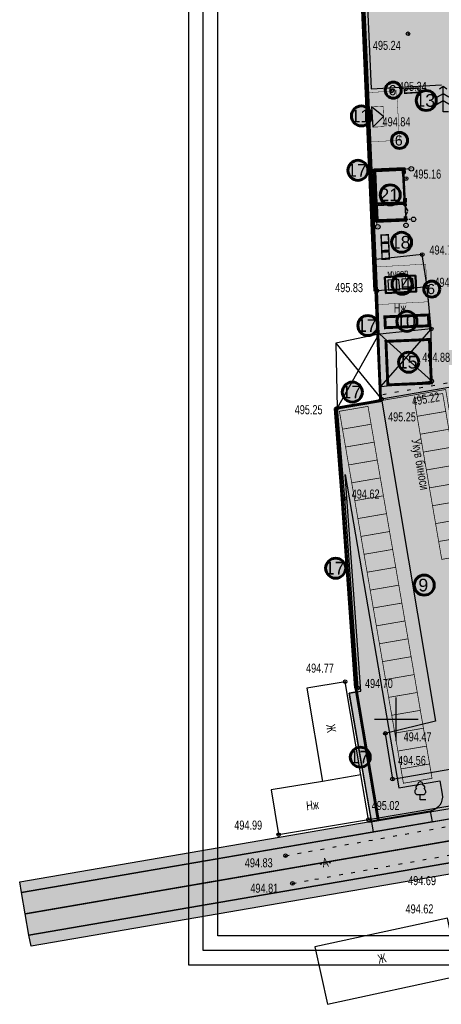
# Model space of a CAD drawing. Extents: x 0 to 667088, y 0 to 6446.
# Tile 491 of 518: x 3353 to 3411, y 240 to 375. Entities that reach past the tile are written whole.
import ezdxf

# ---------------------------------------------------------------- set-up
doc = ezdxf.new("R2010")
doc.units = 0
doc.header["$MEASUREMENT"] = 0
for name, pattern in [('ACAD_ISO10W100', [18, 12, -3, 0, -3]), ('CONTI', [0]), ('STRIH_1', [3, 2, -1]), ('STROT', [1.7, 0.5, -1.2])]:
    doc.linetypes.add(name, pattern=pattern)
for name, color, linetype in [('(002) Рамка', 7, 'Continuous'), ('(007) Здания', 7, 'Continuous'), ('Audi-СвК', 10, 'Continuous'), ('NAD_M0', 7, 'CONTI'), ('PI_OT0', 172, 'CONTI'), ('PI_TT0', 5, 'CONTI'), ('SETKR', 2, 'CONTI'), ('SIT_L0', 250, 'CONTI'), ('STR_L0', 6, 'CONTI'), ('USLZN0', 250, 'CONTI'), ('ZAPSK0', 250, 'CONTI'), ('стен', 7, 'Continuous')]:
    doc.layers.add(name, color=color, linetype=linetype)
doc.layers.add('.', color=7, linetype='Continuous', lineweight=15)
doc.layers.add('RAZMER CIP', color=252, linetype='Continuous', lineweight=18)
doc.styles.add('GOST 2.304', font='CS_Gost2304.shx')
doc.styles.add('SHRFT', font='TXT', dxfattribs={"width": 0.75})
doc.styles.get("Standard").update_dxf_attribs({"font": 'times.ttf'})
doc.styles.add('Аннотативный', font='arial.ttf')
doc.linetypes.add('FENCELINE1', pattern='A,6.35,-2.54,[133,ltypeshp.shx,S=2.54,R=0,X=-2.54,Y=0],-2.54,25.4', length=36.83)
doc.linetypes.add('ОГРАДА_ГЛИН', pattern='A,4,["|",Standard,S=0.8,R=0,X=0,Y=-0.8],0.5,["|",Standard,S=0.8,R=0,X=0,Y=-0.8],3.5', length=8)
doc.linetypes.add('ограждение2', pattern='A,0.25,-0.1,[132,ltypeshp.shx,S=0.1,R=0,X=-0.1,Y=0],-0.1,1', length=1.45)

# ---------------------------------------------------------------- blocks, each defined once
blk = doc.blocks.new('BL_333')
at = {"color": 0}
for p, q in [((0, -3), (0, 3)), ((-3, 0), (3, 0))]:
    blk.add_line(p, q, dxfattribs=at)
blk = doc.blocks.new('BL_101')
at = {"color": 0}
for p, q in [((-0.37, 0.75), (0.37, 0.75)), ((0, 0), (0, 0.75)), ((0.75, 0), (0, 0))]:
    blk.add_line(p, q, dxfattribs=at)
for centre, radius, start, end in [((-0.37, 1.14), 0.39, 120, 270), ((-0.34, 1.73), 0.3, 93.00000000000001, 230), ((0, 2.13), 0.37, 355, 195), ((0.34, 1.73), 0.3, 310, 87), ((0.37, 1.14), 0.39, 270, 59.99999999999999)]:
    blk.add_arc(centre, radius, start, end, dxfattribs=at)
blk = doc.blocks.new('BL_105')
at = {"color": 0}
for p, q in [((0, 3.5), (-0.5, 3.1)), ((0, 2.5), (0, 3.5)), ((0.5, 3.1), (0, 3.5)), ((0, 1.5), (-1, 0.9)), ((0, 2.5), (-0.8, 2)), ((0, 1.5), (0, 2.5)), ((0.8, 2), (0, 2.5)), ((0, 0), (0, 1.5)), ((1, 0.9), (0, 1.5)), ((0.75, 0), (0, 0))]:
    blk.add_line(p, q, dxfattribs=at)
blk = doc.blocks.new('rhy')
at = {"layer": 'PI_TT0', "color": 0}
for centre in [(1342.371155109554, 373.5), (1340.111155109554, 365.63), (1342.101155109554, 353.55), (1344.321155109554, 343.08), (1338.101155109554, 338.07), (1345.001155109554, 338.63), (1345.571155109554, 332.83), (1345.651155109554, 325.65), (1338.711155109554, 323.17), (1332.631155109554, 321.92), (1333.611155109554, 309.46), (1333.711155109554, 284.23), (1335.441155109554, 283.36), (1339.241155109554, 277.11), (1340.221155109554, 270.81), (1336.931155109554, 265.23), (1324.551155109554, 263.16), (1325.491155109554, 260.26), (1326.451155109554, 256.44)]:
    blk.add_circle(centre, 0.25, dxfattribs=at)
for p in [(1342.371155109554, 373.5), (1340.111155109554, 365.63), (1342.101155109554, 353.55), (1344.321155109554, 343.08), (1338.101155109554, 338.07), (1345.001155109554, 338.63), (1345.571155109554, 332.83), (1345.651155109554, 325.65), (1338.711155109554, 323.17), (1332.631155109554, 321.92), (1333.611155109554, 309.46), (1333.711155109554, 284.23), (1335.441155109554, 283.36), (1339.241155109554, 277.11), (1340.221155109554, 270.81), (1336.931155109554, 265.23), (1324.551155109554, 263.16), (1325.491155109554, 260.26), (1326.451155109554, 256.44)]:
    blk.add_point(p, dxfattribs=at)
at = {"layer": 'SIT_L0', "color": 250}
for p, q in [((1344.321155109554, 343.08), (1337.921155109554, 342.42)), ((1345.001155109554, 338.63), (1344.321155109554, 343.08)), ((1345.571155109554, 332.83), (1338.591155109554, 324.91)), ((1338.331155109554, 332.12), (1332.631155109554, 321.92)), ((1338.501155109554, 332.13), (1345.651155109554, 325.65)), ((1332.431155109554, 330.88), (1338.711155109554, 323.17))]:
    blk.add_line(p, q, dxfattribs=at)
at = {"layer": 'STR_L0', "color": 0, "linetype": 'STROT'}
for points in [[(1325.491155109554, 260.26), (1328.651155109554, 260.83), (1336.971155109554, 262.33), (1348.701155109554, 264.44), (1362.101155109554, 266.84), (1375.441155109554, 269.22), (1386.971155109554, 271.27), (1394.941155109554, 272.66), (1400.561155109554, 273.59), (1406.191155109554, 274.48), (1411.821155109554, 275.35), (1417.461155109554, 276.2), (1423.091155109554, 277.06), (1428.721155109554, 277.93), (1434.351155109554, 278.84)], [(1338.881155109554, 323.82), (1349.301155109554, 325.67), (1354.941155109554, 290.78), (1353.871155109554, 290.67)], [(1326.451155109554, 256.44), (1329.541155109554, 257), (1337.701155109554, 258.47), (1349.231155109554, 260.54), (1362.441155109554, 262.9), (1375.641155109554, 265.25), (1387.141155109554, 267.28), (1395.251155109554, 268.67), (1401.111155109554, 269.6), (1406.971155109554, 270.46), (1412.851155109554, 271.27), (1418.721155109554, 272.08), (1424.601155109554, 272.9), (1430.461155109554, 273.76), (1436.321155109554, 274.69)]]:
    blk.add_lwpolyline(points, dxfattribs=at)
at = {"layer": 'STR_L0', "color": 0}
for points in [[(1345.571155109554, 332.83), (1345.001155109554, 338.63), (1344.681155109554, 338.6), (1338.101155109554, 338.07)], [(1338.101155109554, 338.07), (1338.331155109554, 332.12)], [(1338.641155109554, 324.91), (1345.651155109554, 325.65), (1345.571155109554, 332.83), (1338.501155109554, 332.13), (1338.331155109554, 332.12)], [(1332.431155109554, 330.88), (1332.631155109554, 321.92), (1338.711155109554, 323.17), (1338.641155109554, 324.91), (1338.331155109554, 332.12), (1332.431155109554, 330.88)], [(1338.711155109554, 323.17), (1346.141155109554, 278.78), (1339.241155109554, 277.11), (1340.221155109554, 270.81), (1430.271155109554, 286.52), (1424.401155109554, 321.82), (1415.151155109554, 320.21), (1418.311155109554, 301.14), (1376.681155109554, 293.55), (1373.131155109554, 312.37), (1363.671155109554, 310.62), (1367.401155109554, 288.7), (1354.481155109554, 286.43), (1348.261155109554, 324.79), (1338.711155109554, 323.17)], [(1332.195033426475, 321.8856982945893), (1333.174887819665, 309.4275495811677), (1335.004757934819, 283.3294020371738)], [(1335.891155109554, 271.38), (1333.711155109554, 284.23), (1328.421155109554, 283.33)], [(1328.421155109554, 283.33), (1330.601155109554, 270.49)], [(1336.931155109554, 265.23), (1335.891155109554, 271.38), (1330.601155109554, 270.49), (1323.521155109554, 269.31)], [(1323.521155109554, 269.31), (1324.551155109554, 263.16), (1336.921155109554, 265.23)], [(1329.541155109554, 247.69), (1331.261155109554, 239.78), (1349.521155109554, 243.76), (1347.801155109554, 251.67), (1329.541155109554, 247.69)]]:
    blk.add_lwpolyline(points, dxfattribs=at)
at = {"layer": 'ZAPSK0', "color": 0}
blk.add_lwpolyline([(1407.946738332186, 397.7487877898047), (1335.627622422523, 384.1455952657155), (1337.644933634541, 338.0500340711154)], dxfattribs=at)
at = {"layer": 'ZAPSK0', "color": 0, "linetype": 'ОГРАДА_ГЛИН', "ltscale": 0.5}
for points in [[(1408.031155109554, 397.3), (1336.101155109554, 383.77), (1338.101155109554, 338.07)], [(1332.631155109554, 321.92), (1333.611155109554, 309.46), (1335.441155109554, 283.36)], [(1336.921155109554, 265.23), (1394.201155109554, 274.89), (1436.191155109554, 282.34)]]:
    blk.add_lwpolyline(points, dxfattribs=at)
at = {"layer": 'ZAPSK0', "color": 0, "linetype": 'ByBlock'}
blk.add_lwpolyline([(1336.979067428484, 264.8866027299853), (1394.260530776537, 274.5468495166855), (1436.251991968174, 281.9971087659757)], dxfattribs=at)
at = {"layer": 'SETKR', "color": 112}
blk.add_blockref('BL_333', (1340.751155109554, 279.05), dxfattribs=at)
at = {"layer": 'USLZN0', "color": 250}
for name, p in [('BL_105', (1347.201155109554, 362.75)), ('BL_101', (1344.056923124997, 267.9305579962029))]:
    blk.add_blockref(name, p, dxfattribs=at)
at = {"layer": 'NAD_M0', "color": 7, "style": 'SHRFT', "width": 0.75}
for s, height, rotation, p in [('мусор', 1, 3, (1339.541129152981, 339.9573286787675)), ('Укув биноси', 1.25, 280, (1342.851155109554, 317.58)), ('Ж', 1.25, 278, (1331.081155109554, 278.29)), ('Нж', 1.25, 6, (1328.411155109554, 266.51)), ('-А-', 1.25, 9, (1330.241155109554, 258.57)), ('Ж', 1.25, 12, (1338.341155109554, 245.37))]:
    blk.add_text(s, height=height, rotation=rotation, dxfattribs=at).set_placement(p)
blk.add_text('Нж', height=1.25, dxfattribs=at).set_placement((1340.412044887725, 335.0848759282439))
at = {"layer": 'PI_OT0', "color": 0, "style": 'SHRFT', "width": 0.75}
for s, p in [('495.24', (1337.531826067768, 371.2797594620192)), ('495.34', (1341.111155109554, 365.63)), ('494.84', (1338.864085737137, 360.7488476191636)), ('495.16', (1343.101155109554, 353.55)), ('494.72', (1345.321155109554, 343.08)), ('495.83', (1332.331890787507, 337.9051457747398)), ('494.84', (1346.001155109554, 338.63)), ('494.88', (1344.329584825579, 328.2966955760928)), ('495.25', (1326.760578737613, 321.0800675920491)), ('495.25', (1339.616614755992, 320.0956808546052)), ('494.62', (1334.611155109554, 309.46)), ('494.77', (1328.322552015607, 285.4762445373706)), ('494.70', (1336.441155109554, 283.36)), ('494.47', (1341.764039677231, 276.0096316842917)), ('494.56', (1340.987000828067, 272.7623894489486)), ('495.02', (1337.363752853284, 266.5446655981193)), ('494.99', (1318.439760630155, 263.8448646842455)), ('494.83', (1319.890499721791, 258.6528142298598)), ('494.81', (1320.656167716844, 255.1511983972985)), ('494.69', (1342.386870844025, 256.1958497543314)), ('494.62', (1342.028749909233, 252.3011500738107))]:
    blk.add_text(s, height=1.25, dxfattribs=at).set_placement(p)
at = {"layer": 'PI_OT0', "color": 1, "style": 'SHRFT', "width": 0.75}
blk.add_text('495.22', height=1.25, rotation=9.625856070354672, dxfattribs=at).set_placement((1343.020564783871, 322.2525068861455))
blk = doc.blocks.new('A$C44ba7a15')
at = {"layer": '(007) Здания', "color": 0, "lineweight": 50}
blk.add_lwpolyline([(-1.145763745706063, 2.458886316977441), (-4.260983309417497, -0.3580991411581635), (-2.785419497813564, -1.989880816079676), (0.3298000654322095, 0.8271046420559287)], close=True, dxfattribs=at)
at = {"layer": '(007) Здания', "color": 0, "lineweight": 30}
for points in [[(-1.146062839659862, 1.914951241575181), (-2.296550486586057, 0.8996054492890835), (-1.357735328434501, -0.1397045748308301), (-0.2005432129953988, 0.9078237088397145)], [(-2.583937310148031, 0.6260831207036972), (-3.723259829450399, -0.4014793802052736), (-2.784444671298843, -1.440789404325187), (-1.638417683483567, -0.3810444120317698)]]:
    blk.add_lwpolyline(points, close=True, dxfattribs=at)
blk = doc.blocks.new('A$C3fa76ae3')
at = {"color": 5, "linetype": 'Continuous', "lineweight": 30, "rotation": 345.3284415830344}
blk.add_blockref('A$C44ba7a15', (0.6564605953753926, -0.5688754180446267), dxfattribs=at)
blk = doc.blocks.new('jytj')
at = {"color": 5, "linetype": 'Continuous', "lineweight": 30, "const_width": 0.2}
for points in [[(805.1553258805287, 325.2692041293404), (804.1553258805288, 325.2692041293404), (804.1553258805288, 324.2692041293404), (805.1553258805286, 324.2692041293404)], [(805.1553258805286, 324.0820027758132), (804.1553258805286, 324.0820027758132), (804.1553258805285, 323.0820027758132), (805.1553258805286, 323.0820027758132)], [(805.1553258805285, 322.9329564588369), (804.1553258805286, 322.9329564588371), (804.1553258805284, 321.9329564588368), (805.1553258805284, 321.9329564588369)]]:
    blk.add_lwpolyline(points, close=True, dxfattribs=at)
blk = doc.blocks.new('A$C5e2b0c35')
at = {"linetype": 'ByBlock', "ltscale": 0.5}
h = blk.add_hatch(dxfattribs=at)
h.set_pattern_fill('AR-SAND', color=256, style=0)
h.set_pattern_definition([(37.50000000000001, (-127090.1701031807, 350309.7496164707), (-1.60003129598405, 48.94132373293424), [0, -38.608, 0, -43.18000000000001, 0, -41.27500000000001]), (7.499999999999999, (-127090.1701031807, 350309.7496164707), (44.95232831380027, 71.68251005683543), [0, -20.828, 0, -34.798, 0, -13.335]), (327.5, (-127121.4121031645, 350309.7496164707), (79.0992370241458, 0.14371846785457), [0, -12.7, 0, -45.72000000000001, 0, -59.69]), (317.5, (-127121.4121031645, 350309.7496164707), (76.35564524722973, 22.29293232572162), [0, -6.35, 0, -29.972, 0, -34.29])])
h.paths.add_polyline_path([(-5443.320952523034, 1108.720781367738), (-5703.320952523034, 1108.720781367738), (-5703.320952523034, 983.7207813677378), (-5443.320952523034, 983.7207813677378)])
h.paths.add_polyline_path([(-5443.320952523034, 1233.720781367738), (-5703.320952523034, 1233.720781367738), (-5703.320952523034, 1108.720781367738), (-5443.320952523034, 1108.720781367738)])
h.paths.add_polyline_path([(-1753.320952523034, 1108.720781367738), (-2013.320952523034, 1108.720781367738), (-2013.320952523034, 983.7207813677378), (-1753.320952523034, 983.7207813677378)])
h.paths.add_polyline_path([(-1753.320952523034, 1233.720781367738), (-2013.320952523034, 1233.720781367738), (-2013.320952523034, 1108.720781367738), (-1753.320952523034, 1108.720781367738)])
at = {"color": 1, "linetype": 'ACAD_ISO10W100', "ltscale": 0.5}
for p, q in [((-8903.495409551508, 5108.720781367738), (-1378.320952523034, 5108.720781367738)), ((-8378.320952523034, 366.6788923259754), (-8378.320952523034, 5108.720781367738)), ((-6078.320952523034, 1108.720781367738), (-6078.320952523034, 5108.720781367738)), ((-1378.320952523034, 5108.720781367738), (-1378.320952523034, 365.0827995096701)), ((-1378.320952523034, 1108.720781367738), (-8855.230745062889, 1108.720781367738))]:
    blk.add_line(p, q, dxfattribs=at)
at = {"linetype": 'ByBlock', "lineweight": 40, "ltscale": 0.5}
for p, q in [((-8503.320952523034, 5233.720781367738), (-8503.320952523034, 983.7207813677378)), ((-8503.320952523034, 5233.720781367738), (-1253.320952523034, 5233.720781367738)), ((-8253.320952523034, 4983.720781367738), (-8253.320952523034, 1233.720781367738)), ((-8253.320952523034, 4983.720781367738), (-6203.320952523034, 4983.720781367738)), ((-6203.320952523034, 4983.720781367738), (-6203.320952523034, 1233.720781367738)), ((-5953.320952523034, 4983.720781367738), (-5953.320952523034, 1233.720781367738)), ((-5953.320952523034, 4983.720781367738), (-1503.320952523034, 4983.720781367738)), ((-1503.320952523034, 4983.720781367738), (-1503.320952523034, 1233.720781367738)), ((-1253.320952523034, 5233.720781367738), (-1253.320952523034, 983.7207813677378)), ((-8503.320952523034, 983.7207813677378), (-7963.320952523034, 983.7207813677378)), ((-8253.320952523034, 1233.720781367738), (-7963.320952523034, 1233.720781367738)), ((-7963.320952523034, 1233.720781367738), (-7963.320952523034, 983.7207813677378)), ((-6463.320952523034, 1233.720781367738), (-6203.320952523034, 1233.720781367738)), ((-6463.320952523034, 1233.720781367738), (-6463.320952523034, 983.7207813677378)), ((-6463.320952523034, 983.7207813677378), (-5953.320952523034, 983.7207813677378)), ((-5953.320952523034, 1233.720781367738), (-5443.320952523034, 1233.720781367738)), ((-5443.320952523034, 983.7207813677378), (-5953.320952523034, 983.7207813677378)), ((-5703.320952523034, 1233.720781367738), (-5703.320952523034, 983.7207813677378)), ((-5443.320952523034, 1233.720781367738), (-5443.320952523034, 983.7207813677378)), ((-2013.320952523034, 983.7207813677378), (-2013.320952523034, 1233.720781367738)), ((-2013.320952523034, 1233.720781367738), (-1503.320952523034, 1233.720781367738)), ((-1253.320952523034, 983.7207813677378), (-2013.320952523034, 983.7207813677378)), ((-1753.320952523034, 983.7207813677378), (-1753.320952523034, 1233.720781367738))]:
    blk.add_line(p, q, dxfattribs=at)
at = {"linetype": 'ByBlock', "ltscale": 0.5}
for p, q in [((-7963.320952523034, 1108.720781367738), (-7813.804823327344, 1108.720781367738)), ((-7813.804823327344, 1108.720781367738), (-7263.02868156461, 791.7286803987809)), ((-6612.837081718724, 1108.720781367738), (-7163.613223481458, 791.7286803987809)), ((-6463.320952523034, 1108.720781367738), (-6612.837081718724, 1108.720781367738))]:
    blk.add_line(p, q, dxfattribs=at)
at = {"color": 114, "linetype": 'ByBlock', "ltscale": 0.5, "true_color": 0x139b48}
blk.add_line((-5443.320952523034, 1233.720781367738), (-2013.320952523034, 1233.720781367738), dxfattribs=at)
at = {"lineweight": -2, "ltscale": 0.05}
for centre in [(-9203.237893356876, 5019.601375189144), (-9167.867456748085, 1115.511338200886), (-8386.750838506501, 54.08208783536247), (-1410.97646497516, 54.08208783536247)]:
    blk.add_circle(centre, 312.710449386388, dxfattribs=at)
at = {"linetype": 'ByBlock', "ltscale": 0.5, "char_height": 250, "attachment_point": 5, "style": 'Аннотативный'}
for s, insert in [('Б', (-9165.231424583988, 5070.35452772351)), ('А', (-9174.98377092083, 1160.253875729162))]:
    blk.add_mtext(s, dxfattribs=dict(at, insert=insert))
at = {"lineweight": -2, "ltscale": 0.05, "char_height": 287.9999999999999, "attachment_point": 1}
for s, insert in [('{\\fSylfaen|b0|i0|c238|p18; 1}', (-8615.130424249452, 222.8721204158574)), ('3', (-1493.211536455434, 222.8721204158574))]:
    blk.add_mtext(s, dxfattribs=dict(at, insert=insert))
blk = doc.blocks.new('ERHGTH')
at = {"layer": '.', "lineweight": 30, "transparency": 33554687}
h = blk.add_hatch(color=1, dxfattribs=at)
h.dxf.hatch_style = 1
h.paths.add_polyline_path([(325669.1039705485, 4169260.169938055), (325673.1039705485, 4169260.169938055), (325673.1039705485, 4169262.419938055), (325669.1039705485, 4169262.419938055)])
h = blk.add_hatch(color=0, dxfattribs=at)
h.dxf.hatch_style = 1
h.paths.add_polyline_path([(325669.1039705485, 4169262.419938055), (325671.1039705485, 4169260.169938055), (325673.1039705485, 4169262.419938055)])
at = {"color": 5, "lineweight": 30, "const_width": 0.1}
blk.add_lwpolyline([(325669.1039705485, 4169260.169938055), (325673.1039705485, 4169260.169938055), (325673.1039705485, 4169262.419938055), (325669.1039705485, 4169262.419938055)], close=True, dxfattribs=at)
at = {"color": 5, "lineweight": 30}
blk.add_lwpolyline([(325669.1039705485, 4169262.419938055), (325671.1039705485, 4169260.169938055), (325673.1039705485, 4169262.419938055)], close=True, dxfattribs=at)

msp = doc.modelspace()

# ---------------------------------------------------------------- hatches: boundary and pattern name
at = {"layer": '.', "lineweight": 30, "true_color": 0xf15558}
h = msp.add_hatch(color=13, dxfattribs=at)
h.dxf.hatch_style = 1
h.paths.add_polyline_path([(3409.776273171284, 264.9306822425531), (3353.217545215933, 255.1983624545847), (3352.963171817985, 256.6766365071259), (3409.521899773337, 266.40895629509)])
edge = h.paths.add_edge_path()
edge.add_arc((3576.913086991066, 283.5437122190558), 4.000000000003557, 15.53364923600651, 99.7635319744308, ccw=False)
edge.add_line((3580.76698035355, 284.6149292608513), (3585.453592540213, 267.7540104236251))
edge.add_line((3585.453592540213, 267.7540104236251), (3584.00838252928, 267.3523040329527))
edge.add_line((3584.00838252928, 267.3523040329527), (3579.077095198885, 285.0934851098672))
edge.add_line((3579.077095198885, 285.0934851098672), (3577.389532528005, 286.1624384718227))
edge.add_line((3577.389532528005, 286.1624384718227), (3354.526657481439, 247.8134011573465))
edge.add_line((3354.526657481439, 247.8134011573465), (3354.235038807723, 249.2852662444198))
edge.add_line((3354.235038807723, 249.2852662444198), (3576.234757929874, 287.4857763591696))
h.paths.add_polyline_path([(3500.854972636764, 280.6030118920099), (3500.600599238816, 282.0812859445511), (3425.222946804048, 269.1107074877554), (3425.477320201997, 267.6324334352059)], flags=17)
edge = h.paths.add_edge_path()
edge.add_line((3380.08107519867, 383.9838423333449), (3379.817651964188, 385.4605305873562))
edge.add_line((3379.817651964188, 385.4605305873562), (3540.985306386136, 414.2108810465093))
edge.add_arc((3541.687768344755, 410.2730457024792), 4.000000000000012, 15.53364923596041, 100.11447778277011, ccw=False)
edge.add_line((3545.541661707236, 411.3442627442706), (3576.998627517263, 298.1722471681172))
edge.add_arc((3573.144734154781, 297.1010301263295), 4.000000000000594, -80.23646802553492, 15.533649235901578, ccw=False)
edge.add_line((3573.823063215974, 293.1589659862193), (3504.797036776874, 281.281340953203))
edge.add_line((3504.797036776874, 281.281340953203), (3504.542663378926, 282.7596150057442))
edge.add_line((3504.542663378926, 282.7596150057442), (3574.905113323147, 294.8672045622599))
edge.add_line((3574.905113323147, 294.8672045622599), (3575.916577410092, 296.4640085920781))
edge.add_line((3575.916577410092, 296.4640085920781), (3543.85382967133, 411.8154321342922))
edge.add_line((3543.85382967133, 411.8154321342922), (3542.140617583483, 412.8932947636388))
edge.add_line((3542.140617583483, 412.8932947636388), (3380.08107519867, 383.9838423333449))
h.paths.add_polyline_path([(3593.161379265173, 269.8964445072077), (3594.606589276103, 270.2981508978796), (3510.510784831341, 572.8477276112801), (3509.064032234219, 572.4515709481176)])
h.paths.add_polyline_path([(3417.406028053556, 267.7656144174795), (3421.280882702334, 268.4323782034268), (3421.535255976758, 266.9541043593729), (3417.660401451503, 266.2873403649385)], flags=17)
at = {"layer": '.', "lineweight": 30, "true_color": 0x3f4040}
h = msp.add_hatch(color=250, dxfattribs=at)
h.dxf.hatch_style = 1
edge = h.paths.add_edge_path()
edge.add_line((3501.356245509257, 570.3091368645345), (3507.137085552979, 571.9159624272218))
edge.add_line((3507.137085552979, 571.9159624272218), (3591.234432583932, 269.3608359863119))
edge.add_line((3591.234432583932, 269.3608359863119), (3585.453592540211, 267.7540104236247))
edge.add_line((3585.453592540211, 267.7540104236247), (3580.766980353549, 284.6149292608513))
edge.add_arc((3576.913086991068, 283.5437122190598), 3.999999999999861, 15.53364923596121, 99.76353197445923)
edge.add_line((3576.234757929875, 287.4857763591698), (3354.235038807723, 249.2852662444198))
edge.add_line((3354.235038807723, 249.2852662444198), (3353.217545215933, 255.1983624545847))
edge.add_line((3353.217545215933, 255.1983624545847), (3573.823063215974, 293.1589659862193))
edge.add_arc((3573.144734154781, 297.1010301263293), 4.000000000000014, 279.7635319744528, 375.5336492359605)
edge.add_line((3576.998627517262, 298.1722471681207), (3545.541661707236, 411.3442627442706))
edge.add_arc((3541.687768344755, 410.2730457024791), 4.000000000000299, 15.53364923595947, 100.1144777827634)
edge.add_line((3540.985306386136, 414.2108810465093), (3379.817651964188, 385.4605305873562))
edge.add_line((3379.817651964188, 385.4605305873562), (3378.939574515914, 390.3828247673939))
edge.add_line((3378.939574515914, 390.3828247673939), (3538.894791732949, 418.9168911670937))
edge.add_arc((3538.19232977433, 422.8547265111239), 4.000000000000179, 280.1144777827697, 375.5119397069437)
edge.add_line((3542.046628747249, 423.9244832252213), (3501.356245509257, 570.3091368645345))
at = {"layer": 'Audi-СвК', "ltscale": 100, "true_color": 0xffffff, "transparency": 33554687}
h = msp.add_hatch(color=7, dxfattribs=at)
edge = h.paths.add_edge_path()
edge.add_arc((3404.421721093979, 365.7316419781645), 1.103891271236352, 11.98373257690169, 371.9837325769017)
h = msp.add_hatch(color=7, dxfattribs=at)
edge = h.paths.add_edge_path()
edge.add_arc((3408.960433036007, 364.3124714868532), 1.37986408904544, 11.98373257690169, 371.9837325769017)
h = msp.add_hatch(color=7, dxfattribs=at)
edge = h.paths.add_edge_path()
edge.add_arc((3400.029146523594, 362.1829330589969), 1.37986408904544, 11.98373257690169, 371.9837325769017)
h = msp.add_hatch(color=7, dxfattribs=at)
edge = h.paths.add_edge_path()
edge.add_arc((3405.280484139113, 358.8101194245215), 1.103891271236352, 11.98373257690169, 371.9837325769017)
h = msp.add_hatch(color=7, dxfattribs=at)
edge = h.paths.add_edge_path()
edge.add_arc((3399.551656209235, 354.6875098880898), 1.37986408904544, 11.98373257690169, 371.9837325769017)
h = msp.add_hatch(color=7, dxfattribs=at)
edge = h.paths.add_edge_path()
edge.add_arc((3404.000879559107, 351.3060432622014), 1.37986408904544, 11.98373257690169, 371.9837325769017)
h = msp.add_hatch(color=7, dxfattribs=at)
edge = h.paths.add_edge_path()
edge.add_arc((3405.566921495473, 344.770911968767), 1.37986408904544, 11.98373257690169, 371.9837325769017)
h = msp.add_hatch(color=7, dxfattribs=at)
edge = h.paths.add_edge_path()
edge.add_arc((3405.633569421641, 338.9942197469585), 1.37986408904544, 11.98373257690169, 371.9837325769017)
h = msp.add_hatch(color=7, dxfattribs=at)
edge = h.paths.add_edge_path()
edge.add_arc((3409.725076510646, 338.3274443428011), 1.103891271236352, 11.98373257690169, 371.9837325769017)
h = msp.add_hatch(color=7, dxfattribs=at)
edge = h.paths.add_edge_path()
edge.add_arc((3406.291027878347, 333.8843941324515), 1.37986408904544, 11.98373257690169, 371.9837325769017)
h = msp.add_hatch(color=7, dxfattribs=at)
edge = h.paths.add_edge_path()
edge.add_arc((3400.917232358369, 333.3018374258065), 1.37986408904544, 11.98373257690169, 371.9837325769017)
h = msp.add_hatch(color=7, dxfattribs=at)
edge = h.paths.add_edge_path()
edge.add_arc((3406.537487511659, 328.2527915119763), 1.37986408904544, 11.98373257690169, 371.9837325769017)
h = msp.add_hatch(color=7, dxfattribs=at)
edge = h.paths.add_edge_path()
edge.add_arc((3398.780537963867, 324.1354547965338), 1.37986408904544, 11.98373257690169, 371.9837325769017)
h = msp.add_hatch(color=7, dxfattribs=at)
edge = h.paths.add_edge_path()
edge.add_arc((3396.483154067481, 299.8688140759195), 1.37986408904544, 11.98373257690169, 371.9837325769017)
h = msp.add_hatch(color=7, dxfattribs=at)
edge = h.paths.add_edge_path()
edge.add_arc((3408.687513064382, 297.5390364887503), 1.37986408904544, 11.98373257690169, 371.9837325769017)
h = msp.add_hatch(color=7, dxfattribs=at)
edge = h.paths.add_edge_path()
edge.add_arc((3399.879114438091, 273.8317767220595), 1.37986408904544, 11.98373257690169, 371.9837325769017)
at = {"layer": 'стен', "lineweight": 30}
h = msp.add_hatch(color=9, dxfattribs=at)
h.dxf.hatch_style = 1
h.paths.add_polyline_path([(3401.669215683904, 263.5356636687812), (3573.823063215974, 293.1589659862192), (3576.998627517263, 298.1722471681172), (3545.541661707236, 411.3442627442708), (3540.985306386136, 414.2108810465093), (3379.817651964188, 385.4605305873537), (3380.344498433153, 382.5071540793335), (3399.811608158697, 385.9798498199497), (3402.680646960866, 322.946828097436), (3396.463663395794, 321.8969898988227), (3399.273977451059, 283.3418255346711), (3399.36540056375, 282.8333538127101), (3398.345951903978, 282.6500571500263)])
h = msp.add_hatch(color=72, dxfattribs=at)
h.dxf.hatch_style = 1
h.paths.add_polyline_path([(3505.95998037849, 297.5326363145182), (3502.114466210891, 296.8709210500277), (3494.989604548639, 338.2765798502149), (3502.078246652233, 339.4963550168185), (3505.202167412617, 325.7716959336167), (3500.846988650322, 324.9598003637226)], flags=17)
edge = h.paths.add_edge_path()
edge.add_line((3462.101775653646, 303.3484543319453), (3460.095146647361, 315.0098450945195))
edge.add_arc((3463.051694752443, 315.5185918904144), 2.999999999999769, 99.76353197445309, 189.763531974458, ccw=False)
edge.add_line((3462.542947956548, 318.4751399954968), (3490.467222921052, 323.2801980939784))
edge.add_arc((3490.975969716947, 320.3236499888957), 3.000000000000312, 9.763531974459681, 99.76353197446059, ccw=False)
edge.add_line((3493.93251782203, 320.8323967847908), (3497.75162087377, 298.6379338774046))
edge.add_line((3497.75162087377, 298.6379338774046), (3491.912722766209, 297.633207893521))
edge.add_line((3491.912722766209, 297.633207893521), (3490.832477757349, 303.910967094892))
edge.add_line((3490.832477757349, 303.910967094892), (3468.445968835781, 300.0588100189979))
edge.add_line((3468.445968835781, 300.0588100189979), (3467.718273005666, 304.2877573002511))
edge.add_line((3467.718273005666, 304.2877573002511), (3462.101775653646, 303.3484543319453))
h.paths.add_polyline_path([(3488.777877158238, 374.3756196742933), (3505.503315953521, 378.03), (3504.553315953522, 383.9), (3513.173315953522, 385.09), (3513.023315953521, 386.05), (3519.563315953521, 387.02), (3519.343315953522, 388.31), (3523.693315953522, 388.95), (3523.163315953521, 392.21), (3537.453315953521, 394.75), (3542.013315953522, 368.37), (3542.683315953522, 362.18), (3522.983315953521, 357.65), (3520.993315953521, 370.03), (3507.193315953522, 367.94), (3505.723315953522, 376.24), (3489.152850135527, 372.1964892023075), (3494.480857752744, 341.2331279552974), (3501.39905533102, 342.4235739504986), (3499.902386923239, 349.1442632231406), (3545.949566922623, 359.7990547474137), (3551.515749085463, 336.0311301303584), (3517.88010555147, 328.2688189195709), (3525.533089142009, 287.2513815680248), (3568.269157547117, 294.8221258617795), (3543.378756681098, 388.8659242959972), (3539.978042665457, 401.124085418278), (3518.553443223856, 399.1106422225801), (3518.749809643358, 397.8973782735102), (3485.884348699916, 391.191167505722)])
edge = h.paths.add_edge_path()
edge.add_line((3482.353315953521, 336.01), (3491.028931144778, 337.6566173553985))
edge.add_line((3491.028931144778, 337.6566173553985), (3482.721886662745, 385.98223277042))
edge.add_line((3482.721886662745, 385.98223277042), (3472.472238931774, 396.9068938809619))
edge.add_line((3472.472238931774, 396.9068938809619), (3400.598096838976, 383.4410053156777))
edge.add_line((3400.598096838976, 383.4410053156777), (3401.364630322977, 365.9257152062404))
edge.add_line((3401.364630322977, 365.9257152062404), (3411.07839816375, 366.4772554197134))
edge.add_line((3411.07839816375, 366.4772554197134), (3411.96852268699, 346.1379100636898))
edge.add_line((3411.96852268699, 346.1379100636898), (3415.255552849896, 327.0355532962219))
edge.add_arc((3418.212100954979, 327.5443000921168), 3.000000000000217, 189.7635319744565, 283.4051850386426)
edge.add_line((3418.90760875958, 324.6260353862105), (3450.393315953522, 332.13))
edge.add_line((3450.393315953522, 332.13), (3449.998212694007, 334.8291195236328))
edge.add_line((3449.998212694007, 334.8291195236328), (3441.437869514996, 332.7372769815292))
edge.add_line((3441.437869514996, 332.7372769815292), (3441.661017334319, 331.5126363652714))
edge.add_line((3441.661017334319, 331.5126363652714), (3430.07465742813, 329.2397129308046))
edge.add_line((3430.07465742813, 329.2397129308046), (3426.96918449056, 344.8744729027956))
edge.add_line((3426.96918449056, 344.8744729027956), (3435.40755890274, 346.653256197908))
edge.add_line((3435.40755890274, 346.653256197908), (3429.163315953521, 357.71))
edge.add_line((3429.163315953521, 357.71), (3418.863315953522, 364))
edge.add_line((3418.863315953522, 364), (3415.143315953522, 363.11))
edge.add_line((3415.143315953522, 363.11), (3412.813315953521, 372.25))
edge.add_line((3412.813315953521, 372.25), (3423.893315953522, 374.95))
edge.add_line((3423.893315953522, 374.95), (3426.193315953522, 365.74))
edge.add_line((3426.193315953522, 365.74), (3435.883315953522, 347.93))
edge.add_line((3435.883315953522, 347.93), (3434.403315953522, 357.51))
edge.add_line((3434.403315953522, 357.51), (3481.193315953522, 365.04))
edge.add_line((3481.193315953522, 365.04), (3483.003315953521, 353.32))
edge.add_line((3483.003315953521, 353.32), (3479.503315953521, 352.75))
edge.add_line((3479.503315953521, 352.75), (3482.353315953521, 336.01))
h.paths.add_polyline_path([(3452.973315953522, 340.3), (3466.043315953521, 342.08), (3467.583315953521, 332.74), (3472.088754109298, 333.3876847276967), (3473.774545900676, 324.4665999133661), (3456.144100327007, 321.4328482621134)])
h.paths.add_polyline_path([(3452.963315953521, 344), (3452.23742901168, 348.515854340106), (3464.643315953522, 350.51), (3465.403315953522, 345.97)], flags=17)
edge = h.paths.add_edge_path()
edge.add_line((3422.373968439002, 285.6673554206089), (3426.3357358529, 286.3490749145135))
edge.add_line((3426.3357358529, 286.3490749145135), (3425.255494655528, 292.6268119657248))
edge.add_line((3425.255494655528, 292.6268119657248), (3453.943864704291, 297.5633613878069))
edge.add_line((3453.943864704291, 297.5633613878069), (3453.206192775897, 301.8502839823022))
edge.add_line((3453.206192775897, 301.8502839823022), (3457.171483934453, 302.5163009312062))
edge.add_line((3457.171483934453, 302.5163009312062), (3455.167564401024, 314.1619222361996))
edge.add_arc((3452.211016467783, 313.6531744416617), 2.999999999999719, 9.763551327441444, 99.7635079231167)
edge.add_line((3451.702270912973, 316.6097227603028), (3423.466456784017, 311.7510688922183))
edge.add_line((3423.466456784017, 311.7510688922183), (3422.861419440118, 315.2672031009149))
edge.add_arc((3420.397629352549, 314.8432474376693), 2.499999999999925, 9.763531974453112, 99.76353197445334)
edge.add_line((3419.973673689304, 317.3070375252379), (3419.480915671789, 317.2222463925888))
edge.add_arc((3419.904871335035, 314.7584563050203), 2.499999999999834, 99.76353197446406, 189.7635319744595)
edge.add_line((3417.441081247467, 314.3345006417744), (3422.373968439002, 285.6673554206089))
h.paths.add_polyline_path([(3423.289712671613, 280.3455688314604), (3427.250502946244, 281.0271201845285), (3428.331754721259, 274.7493677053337), (3493.897370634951, 286.0315440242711), (3492.817099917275, 292.3094653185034), (3498.667365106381, 293.3161472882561), (3500.498849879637, 282.6725955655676), (3425.121197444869, 269.7020171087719)])
edge = h.paths.add_edge_path()
edge.add_line((3414.773437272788, 271.2710542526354), (3420.028014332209, 272.1752334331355))
edge.add_line((3420.028014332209, 272.1752334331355), (3420.689573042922, 268.3306290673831))
edge.add_line((3420.689573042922, 268.3306290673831), (3417.406028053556, 267.7656144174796))
edge.add_arc((3417.066863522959, 269.7366464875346), 2.000000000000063, 189.7635319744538, 279.76353197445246, ccw=False)
edge.add_line((3415.095831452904, 269.3974819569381), (3414.773437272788, 271.2710542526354))
edge = h.paths.add_edge_path()
edge.add_line((3398.345951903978, 282.6500571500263), (3399.955029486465, 282.9393689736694))
edge.add_line((3399.955029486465, 282.9393689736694), (3397.781694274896, 312.7627873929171))
edge.add_line((3397.781694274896, 312.7627873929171), (3405.20470897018, 269.6245182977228))
edge.add_line((3405.20470897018, 269.6245182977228), (3410.831372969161, 270.5927261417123))
edge.add_line((3410.831372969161, 270.5927261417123), (3411.153767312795, 268.7191528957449))
edge.add_arc((3409.18273524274, 268.3799883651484), 2.000000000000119, -80.23646802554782, 9.763531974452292, ccw=False)
edge.add_line((3409.521899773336, 266.4089562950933), (3401.412276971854, 265.0134962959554))
edge.add_line((3401.412276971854, 265.0134962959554), (3398.345951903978, 282.6500571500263))
h.paths.add_polyline_path([(3419.743315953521, 364.21), (3425.233315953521, 365.51), (3429.253315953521, 358.51)], flags=17)
h = msp.add_hatch(color=4, dxfattribs=at)
h.dxf.hatch_style = 1
h.paths.add_polyline_path([(3403.671521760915, 325.1244948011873), (3409.665784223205, 325.3868257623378), (3409.403453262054, 331.381088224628), (3403.409190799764, 331.1187572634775)])
h.paths.add_polyline_path([(3403.326688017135, 333.0039458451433), (3403.261105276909, 334.5025114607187), (3409.25536773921, 334.7648424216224), (3409.320950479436, 333.266276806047)])
h.paths.add_polyline_path([(3496.862421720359, 393.6955485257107), (3502.741192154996, 394.8955727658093), (3501.541167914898, 400.7743432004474), (3495.66239748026, 399.5743189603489)])
at = {"layer": 'стен', "lineweight": 30, "true_color": 0x991b1e}
h = msp.add_hatch(color=244, dxfattribs=at)
h.dxf.hatch_style = 1
h.paths.add_polyline_path([(3426.64161294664, 291.6476919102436), (3489.852607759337, 302.5247197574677), (3492.510286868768, 287.0208576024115), (3429.310843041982, 276.1356704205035)])
h.paths.add_polyline_path([(3426.445113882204, 306.1754382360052), (3430.387177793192, 306.8537686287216), (3429.878429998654, 309.810316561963), (3425.936366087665, 309.1319861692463)])
h.paths.add_polyline_path([(3432.882432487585, 296.9832767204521), (3433.232444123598, 295.0141419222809), (3429.485757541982, 294.3694310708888), (3429.135745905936, 296.3385658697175)], flags=17)
h.paths.add_polyline_path([(3405.845940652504, 354.8901400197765), (3406.151993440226, 347.8968338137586), (3402.155818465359, 347.7219465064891), (3401.849765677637, 354.7152527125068)])

# ---------------------------------------------------------------- linework, layer by layer
at = {"color": 18, "lineweight": 30, "true_color": 0x000000}
for points in [[(3376.239201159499, 453.6900936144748), (3705.587936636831, 453.6900936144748), (3705.587936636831, 245.1932846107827), (3376.239201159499, 245.1932846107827)], [(3378.239201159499, 451.6900936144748), (3703.587936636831, 451.6900936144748), (3703.587936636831, 247.1932846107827), (3378.239201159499, 247.1932846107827)], [(3380.239201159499, 449.6900936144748), (3607.669326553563, 449.6900936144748), (3607.669326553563, 249.1932846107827), (3380.239201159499, 249.1932846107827)], [(3401.669215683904, 263.5356636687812), (3573.823063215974, 293.1589659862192), (3576.998627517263, 298.1722471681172), (3545.541661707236, 411.3442627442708), (3540.985306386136, 414.2108810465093), (3379.817651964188, 385.4605305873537), (3380.344498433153, 382.5071540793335), (3399.811608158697, 385.9798498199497), (3402.680646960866, 322.946828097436), (3396.463663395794, 321.8969898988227), (3399.273977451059, 283.3418255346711), (3399.36540056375, 282.8333538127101), (3398.345951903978, 282.6500571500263)]]:
    msp.add_lwpolyline(points, close=True, dxfattribs=at)
at = {"color": 18, "linetype": 'FENCELINE1', "lineweight": 30, "ltscale": 0.1, "true_color": 0x000000, "const_width": 0.05}
for points in [[(3400.787407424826, 365.3921356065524), (3404.893524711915, 365.6252777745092), (3405.280484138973, 358.8101194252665), (3401.083498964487, 358.6264439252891)], [(3401.692900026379, 341.3596128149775), (3408.881322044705, 341.7677658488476), (3409.176099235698, 336.5761277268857), (3401.987677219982, 336.167974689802)]]:
    msp.add_lwpolyline(points, dxfattribs=at)
at = {"color": 1, "lineweight": 30, "const_width": 0.2}
msp.add_lwpolyline([(3405.993536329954, 365.3037996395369), (3407.988854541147, 365.4405667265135), (3407.947824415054, 366.0391621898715), (3405.952506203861, 365.902395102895)], close=True, dxfattribs=at)
at = {"color": 18, "linetype": 'Continuous', "lineweight": 30, "true_color": 0x000000, "const_width": 0.2}
msp.add_lwpolyline([(3405.845940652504, 354.8901400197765), (3406.151993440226, 347.8968338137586), (3402.155818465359, 347.7219465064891), (3401.849765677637, 354.7152527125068)], close=True, dxfattribs=at)
at = {"color": 18, "lineweight": 30, "true_color": 0x000000, "const_width": 0.4}
msp.add_lwpolyline([(3403.326688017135, 333.0039458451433), (3403.261105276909, 334.5025114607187), (3409.25536773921, 334.7648424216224), (3409.320950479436, 333.266276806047)], close=True, dxfattribs=at)
at = {"color": 18, "linetype": 'ограждение2', "lineweight": 30, "ltscale": 2, "true_color": 0x000000, "const_width": 0.1}
msp.add_lwpolyline([(3402.826470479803, 322.971920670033), (3411.635170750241, 324.4876771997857), (3421.280882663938, 268.4323784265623)], dxfattribs=at)
at = {"lineweight": 60, "ltscale": 50, "transparency": 33554687}
for centre, radius in [((3404.421721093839, 365.7316419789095), 1.103891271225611), ((3408.960433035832, 364.3124714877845), 1.379864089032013), ((3400.029146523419, 362.1829330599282), 1.379864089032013), ((3405.280484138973, 358.8101194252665), 1.103891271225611), ((3399.551656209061, 354.6875098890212), 1.379864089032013), ((3404.000879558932, 351.3060432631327), 1.379864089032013), ((3405.566921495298, 344.7709119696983), 1.379864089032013), ((3405.633569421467, 338.9942197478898), 1.379864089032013), ((3409.725076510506, 338.3274443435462), 1.103891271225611), ((3406.291027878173, 333.8843941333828), 1.379864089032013), ((3400.917232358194, 333.3018374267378), 1.379864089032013), ((3406.537487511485, 328.2527915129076), 1.379864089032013), ((3398.780537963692, 324.1354547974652), 1.379864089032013), ((3396.483154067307, 299.8688140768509), 1.379864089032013), ((3408.687513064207, 297.5390364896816), 1.379864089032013), ((3399.879114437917, 273.8317767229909), 1.379864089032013)]:
    msp.add_circle(centre, radius, dxfattribs=at)
at = {"layer": 'ZAPSK0', "color": 5, "lineweight": 30}
for points in [[(3501.356245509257, 570.3091368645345), (3507.137085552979, 571.9159624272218), (3591.234432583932, 269.3608359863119), (3585.453592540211, 267.7540104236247), (3580.766980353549, 284.6149292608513, 0.3850153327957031), (3576.234757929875, 287.4857763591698), (3354.235038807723, 249.2852662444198), (3353.217545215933, 255.1983624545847), (3573.823063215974, 293.1589659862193, 0.4440273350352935), (3576.998627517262, 298.1722471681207), (3545.541661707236, 411.3442627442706, 0.3867746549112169), (3540.985306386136, 414.2108810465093), (3379.817651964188, 385.4605305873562), (3378.939574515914, 390.3828247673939), (3538.894791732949, 418.9168911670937, 0.4420821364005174), (3542.046628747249, 423.9244832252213)], [(3398.345951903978, 282.6500571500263), (3399.955029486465, 282.9393689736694), (3397.781694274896, 312.7627873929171), (3405.20470897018, 269.6245182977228), (3410.831372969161, 270.5927261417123), (3411.153767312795, 268.7191528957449, -0.4142135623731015), (3409.521899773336, 266.4089562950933), (3401.412276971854, 265.0134962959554)], [(3576.234757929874, 287.4857763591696, -0.3850153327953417), (3580.76698035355, 284.6149292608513), (3585.453592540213, 267.7540104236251), (3584.00838252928, 267.3523040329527), (3579.077095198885, 285.0934851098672), (3577.389532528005, 286.1624384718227), (3354.526657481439, 247.8134011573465), (3354.235038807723, 249.2852662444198)]]:
    msp.add_lwpolyline(points, format="xyb", close=True, dxfattribs=at)
at = {"layer": 'ZAPSK0', "color": 240, "lineweight": 30, "true_color": 0xed1f24, "const_width": 0.4}
msp.add_lwpolyline([(3399.998929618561, 383.9388244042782), (3402.680646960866, 322.946828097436), (3396.513844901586, 321.9054638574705), (3399.283262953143, 283.2901819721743), (3402.347683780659, 265.1744560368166)], dxfattribs=at)
at = {"layer": 'ZAPSK0', "color": 5, "lineweight": 30}
msp.add_lwpolyline([(3400.598096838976, 383.4410053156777), (3401.364630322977, 365.9257152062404), (3411.07839816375, 366.4772554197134)], dxfattribs=at)
at = {"layer": 'ZAPSK0', "color": 18, "lineweight": 30, "true_color": 0x000000, "const_width": 0.4}
msp.add_lwpolyline([(3403.671521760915, 325.1244948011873), (3409.665784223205, 325.3868257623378), (3409.403453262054, 331.381088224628), (3403.409190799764, 331.1187572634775)], close=True, dxfattribs=at)
at = {"layer": 'ZAPSK0', "color": 7, "lineweight": 30, "true_color": 0xffffff, "const_width": 0.1}
for points in [[(3411.22270677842, 323.9363001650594), (3407.28064263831, 323.2579711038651), (3407.704598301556, 320.7941810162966), (3411.646662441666, 321.4725100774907)], [(3400.941993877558, 322.1672471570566), (3396.999929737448, 321.4889180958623), (3397.423885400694, 319.0251280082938), (3401.365949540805, 319.7034570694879)], [(3411.646662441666, 321.4725100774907), (3407.704598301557, 320.7941810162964), (3408.128553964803, 318.330390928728), (3412.070618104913, 319.008719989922)], [(3401.365949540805, 319.7034570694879), (3397.423885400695, 319.0251280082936), (3397.847841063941, 316.5613379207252), (3401.789905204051, 317.2396669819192)], [(3412.070618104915, 319.0087199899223), (3408.128553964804, 318.330390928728), (3408.552509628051, 315.8666008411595), (3412.494573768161, 316.5449299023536)], [(3401.789905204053, 317.2396669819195), (3397.847841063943, 316.5613379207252), (3398.271796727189, 314.0975478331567), (3402.213860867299, 314.7758768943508)], [(3412.49457376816, 316.5449299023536), (3408.55250962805, 315.8666008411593), (3408.976465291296, 313.4028107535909), (3412.918529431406, 314.0811398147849)], [(3402.213860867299, 314.7758768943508), (3398.271796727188, 314.0975478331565), (3398.695752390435, 311.6337577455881), (3402.637816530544, 312.3120868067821)], [(3412.918529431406, 314.0811398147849), (3408.976465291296, 313.4028107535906), (3409.400420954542, 310.9390206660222), (3413.342485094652, 311.6173497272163)], [(3402.637816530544, 312.3120868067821), (3398.695752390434, 311.6337577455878), (3399.11970805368, 309.1699676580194), (3403.06177219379, 309.8482967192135)], [(3413.342489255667, 311.6173504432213), (3409.400425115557, 310.939021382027), (3409.824380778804, 308.4752312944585), (3413.766444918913, 309.1535603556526)], [(3403.061776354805, 309.8482974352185), (3399.119712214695, 309.1699683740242), (3399.543667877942, 306.7061782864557), (3403.485732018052, 307.3845073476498)], [(3413.766444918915, 309.1535603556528), (3409.824380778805, 308.4752312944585), (3410.248336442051, 306.0114412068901), (3414.190400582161, 306.6897702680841)], [(3403.485732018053, 307.38450734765), (3399.543667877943, 306.7061782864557), (3399.96762354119, 304.2423881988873), (3403.909687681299, 304.9207172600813)], [(3414.190400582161, 306.6897702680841), (3410.248336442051, 306.0114412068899), (3410.672292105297, 303.5476511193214), (3414.614356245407, 304.2259801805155)], [(3403.909687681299, 304.9207172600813), (3399.967623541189, 304.2423881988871), (3400.391579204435, 301.7785981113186), (3404.333643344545, 302.4569271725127)], [(3414.614356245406, 304.2259801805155), (3410.672292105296, 303.5476511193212), (3411.096247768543, 301.0838610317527), (3415.038311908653, 301.7621900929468)], [(3404.333643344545, 302.4569271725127), (3400.391579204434, 301.7785981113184), (3400.815534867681, 299.3148080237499), (3404.757599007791, 299.993137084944)], [(3404.757602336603, 299.993137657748), (3400.815538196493, 299.3148085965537), (3401.239493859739, 296.8510185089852), (3405.181557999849, 297.5293475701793)], [(3405.181557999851, 297.5293475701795), (3401.239493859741, 296.8510185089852), (3401.663449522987, 294.3872284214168), (3405.605513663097, 295.0655574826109)], [(3405.605513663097, 295.0655574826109), (3401.663449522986, 294.3872284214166), (3402.087405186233, 291.9234383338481), (3406.029469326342, 292.6017673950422)], [(3406.029469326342, 292.6017673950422), (3402.087405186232, 291.9234383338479), (3402.511360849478, 289.4596482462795), (3406.453424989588, 290.1379773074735)], [(3406.4534283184, 290.1379778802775), (3402.51136417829, 289.4596488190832), (3402.935319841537, 286.9958587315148), (3406.877383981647, 287.6741877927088)], [(3406.877383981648, 287.6741877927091), (3402.935319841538, 286.9958587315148), (3403.359275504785, 284.5320686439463), (3407.301339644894, 285.2103977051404)], [(3407.301339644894, 285.2103977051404), (3403.359275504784, 284.5320686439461), (3403.78323116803, 282.0682785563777), (3407.72529530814, 282.7466076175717)], [(3407.72529530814, 282.7466076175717), (3403.783231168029, 282.0682785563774), (3404.207186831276, 279.604488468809), (3408.149250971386, 280.2828175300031)], [(3408.149240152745, 280.28281566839), (3404.207176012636, 279.6044866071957), (3404.631131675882, 277.1406965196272), (3408.573195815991, 277.8190255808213)], [(3408.573195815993, 277.8190255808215), (3404.631131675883, 277.1406965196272), (3405.055087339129, 274.6769064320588), (3408.99715147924, 275.3552354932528)], [(3408.997151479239, 275.3552354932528), (3405.055087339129, 274.6769064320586), (3405.479043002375, 272.2131163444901), (3409.421107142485, 272.8914454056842)], [(3409.421107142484, 272.8914454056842), (3405.479043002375, 272.2131163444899), (3405.818985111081, 270.2375654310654), (3409.761049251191, 270.9158944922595)]]:
    msp.add_lwpolyline(points, close=True, dxfattribs=at)
at = {"layer": 'ZAPSK0', "color": 7, "linetype": 'STRIH_1', "lineweight": 30, "true_color": 0xffffff, "const_width": 0.2}
msp.add_lwpolyline([(3577.051020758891, 290.6703249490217), (3353.726292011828, 252.2418143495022)], dxfattribs=at)
at = {"layer": 'ZAPSK0', "color": 5, "lineweight": 30}
msp.add_lwpolyline([(3409.776273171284, 264.9306822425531), (3353.217545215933, 255.1983624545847), (3352.963171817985, 256.6766365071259), (3409.521899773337, 266.40895629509)], close=True, dxfattribs=at)

# ---------------------------------------------------------------- block references
at = {"layer": '(002) Рамка', "color": 0}
msp.add_blockref('rhy', (2064.082160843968, 0), dxfattribs=at)
at = {"color": 7, "lineweight": 30, "xscale": 0.7, "yscale": 0.7, "zscale": 0.7, "rotation": 93.24972086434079}
msp.add_blockref('ERHGTH', (2930115.266814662, -61798.37659835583), dxfattribs=at)
at = {"color": 5, "linetype": 'Continuous', "lineweight": 30, "xscale": 0.0009999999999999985, "yscale": 0.0009999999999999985, "zscale": 0.0009999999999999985, "rotation": 92.50587495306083}
msp.add_blockref('A$C5e2b0c35', (3406.893338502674, 356.3156182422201), dxfattribs=at)
at = {"color": 5, "linetype": 'Continuous', "lineweight": 30, "rotation": 182.5058749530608}
msp.add_blockref('jytj', (4193.04925815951, 702.5927582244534), dxfattribs=at)
at = {"color": 5, "lineweight": 30, "rotation": 335.7993289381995}
msp.add_blockref('A$C3fa76ae3', (3406.45206878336, 338.3397067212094), dxfattribs=at)

# ---------------------------------------------------------------- texts
at = {"layer": 'RAZMER CIP', "lineweight": 25, "ltscale": 50, "transparency": 33554687, "attachment_point": 2, "style": 'GOST 2.304'}
for s, insert, char_height, width in [('{\\fArial|b0|i0|c0|p34;\\C0;6}', (3404.314224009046, 366.4348351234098), 1.399999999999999, 2.048286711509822), ('{\\fArial|b0|i0|c0|p34;\\C0;13}', (3408.826061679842, 365.1914629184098), 1.749999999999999, 2.560358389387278), ('{\\fArial|b0|i0|c0|p34;\\C0;11}', (3399.894775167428, 363.0619244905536), 1.749999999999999, 2.560358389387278), ('{\\fArial|b0|i0|c0|p34;\\C0;6}', (3405.17298705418, 359.5133125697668), 1.399999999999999, 2.048286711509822), ('{\\fArial|b0|i0|c0|p34;\\C0;17}', (3399.41728485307, 355.5665013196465), 1.749999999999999, 2.560358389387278), ('{\\fArial|b0|i0|c0|p34;\\C0;21}', (3403.866508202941, 352.185034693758), 1.749999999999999, 2.560358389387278), ('{\\fArial|b0|i0|c0|p34;\\C0;18}', (3405.432550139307, 345.6499034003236), 1.749999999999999, 2.560358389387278), ('{\\fArial|b0|i0|c0|p34;\\C0;14}', (3405.499198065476, 339.8732111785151), 1.749999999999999, 2.560358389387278), ('{\\fArial|b0|i0|c0|p34;\\C0;6}', (3409.617579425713, 339.0306374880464), 1.399999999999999, 2.048286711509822), ('{\\fArial|b0|i0|c0|p34;\\C0;17}', (3400.782861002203, 334.1808288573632), 1.749999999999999, 2.560358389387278), ('{\\fArial|b0|i0|c0|p34;\\C0;10}', (3406.156656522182, 334.7633855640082), 1.749999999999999, 2.560358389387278), ('{\\fArial|b0|i0|c0|p34;\\C0;15}', (3406.403116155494, 329.1317829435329), 1.749999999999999, 2.560358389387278), ('{\\fArial|b0|i0|c0|p34;\\C0;17}', (3398.646166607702, 325.0144462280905), 1.749999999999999, 2.560358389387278), ('{\\fArial|b0|i0|c0|p34;\\C0;17}', (3396.348782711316, 300.7478055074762), 1.749999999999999, 2.560358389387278), ('{\\fArial|b0|i0|c0|p34;\\C0;9}', (3408.553141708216, 298.4180279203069), 1.749999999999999, 2.560358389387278), ('{\\fArial|b0|i0|c0|p34;\\C0;17}', (3399.744743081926, 274.7107681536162), 1.749999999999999, 2.560358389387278)]:
    msp.add_mtext(s, dxfattribs=dict(at, insert=insert, char_height=char_height, width=width))

doc.saveas('drawing.dxf')
